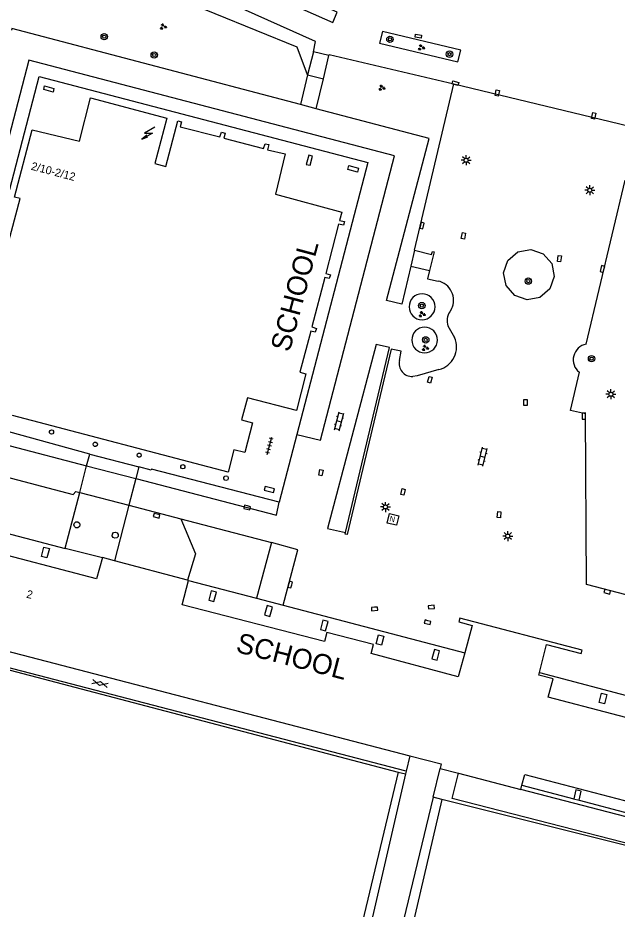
# Model space of a CAD drawing. Extents: x 131000 to 133014, y 396499 to 399001.
# Drawn here: x 131044.9 to 131119.7, y 397121.4 to 397232.7 of the extents above; entities that cross this region are included whole.
import ezdxf

# ---------------------------------------------------------------- set-up
doc = ezdxf.new("R2010")
doc.units = 0
for name, color, linetype in [('gg-anno-huisnummerreeks BGT', 7, 'Continuous'), ('gg-bbg-bijgebouw', 7, 'Continuous'), ('gg-bbg-hoofdgebouw', 7, 'Continuous'), ('gg-bbg-luifel en loopbrug', 7, 'Continuous'), ('gg-bbg-onder overbouw', 7, 'Continuous'), ('gg-bbg-pand overbouw', 7, 'Continuous'), ('gg-bbg-pilaar onder overbouw', 7, 'Continuous'), ('gg-bbg-pilaar overkapping', 7, 'Continuous'), ('gg-knt-bovenkant onderkant talud', 7, 'Continuous'), ('gg-knt-trap', 7, 'Continuous'), ('gg-knt-verharding', 7, 'Continuous'), ('gg-knt-verharding nz', 7, 'Continuous'), ('gt-anno-naam bijzondere bebouwing', 7, 'Continuous'), ('gt-grn-weggrens', 7, 'Continuous'), ('gt-symb-boom', 7, 'Continuous'), ('gt-symb-gesloten verharding', 7, 'Continuous'), ('gt-symb-groenvak', 7, 'Continuous'), ('gt-symb-klinker verharding', 7, 'Continuous'), ('gt-symb-kolk', 7, 'Continuous'), ('gt-symb-kolk center center', 7, 'Continuous'), ('gt-symb-lichtmast', 7, 'Continuous'), ('gt-symb-nortonput', 7, 'Continuous'), ('gt-symb-tegel verharding', 7, 'Continuous'), ('gt-symb-trafo symbool', 7, 'Continuous')]:
    doc.layers.add(name, color=color, linetype=linetype)

# ---------------------------------------------------------------- blocks, each defined once
blk = doc.blocks.new('gt0-BOOM')
at = {"layer": 'gt-symb-boom'}
for radius in [0.4, 0.2]:
    blk.add_circle((0, 0), radius, dxfattribs=at)
blk = doc.blocks.new('gt0-HSP')
at = {"layer": 'gt-symb-trafo symbool'}
for points in [[(0.77, 0.75), (-0.53, 0), (0.47, 0), (-0.83, -0.75)], [(-0.22, -0.24), (-0.83, -0.75), (-0.08, -0.48)]]:
    blk.add_lwpolyline(points, dxfattribs=at)
blk = doc.blocks.new('gt0-GRVAK')
at = {"layer": 'gt-symb-groenvak'}
for p, q in [((-0.11, 0.19), (-0.23, 0.24)), ((-0.18, 0.15), (0.09, 0.15)), ((-0.09, 0.21), (-0.16, 0.32)), ((-0.05, 0.21), (-0.05, 0.39)), ((0, 0.21), (0.06, 0.32)), ((0.02, 0.19), (0.13, 0.24)), ((0.26, -0.05), (0.2, 0.06)), ((0.3, -0.05), (0.3, 0.13)), ((0.35, -0.05), (0.41, 0.06)), ((-0.24, -0.23), (-0.36, -0.18)), ((-0.32, -0.26), (-0.05, -0.26)), ((-0.23, -0.21), (-0.29, -0.09)), ((-0.18, -0.2), (-0.18, -0.02)), ((-0.14, -0.21), (-0.07, -0.09)), ((-0.12, -0.23), (0, -0.18)), ((0.24, -0.07), (0.12, -0.02)), ((0.17, -0.11), (0.44, -0.11)), ((0.37, -0.07), (0.49, -0.02))]:
    blk.add_line(p, q, dxfattribs=at)
blk = doc.blocks.new('gt0-KOLKCC')
at = {"layer": 'gt-symb-kolk center center'}
blk.add_lwpolyline([(-0.37, 0.2), (0.38, 0.2), (0.38, -0.2), (-0.37, -0.2)], close=True, dxfattribs=at)
blk = doc.blocks.new('gt0-LMAST')
at = {"layer": 'gt-symb-lichtmast'}
for p, q in [((-0.18, 0.17), (-0.45, 0.44)), ((-0.01, 0.25), (-0.01, 0.62)), ((0.17, 0.17), (0.44, 0.44)), ((-0.26, 0), (-0.63, 0)), ((-0.18, -0.18), (-0.45, -0.45)), ((-0.01, -0.25), (-0.01, -0.63)), ((0.44, -0.45), (0.17, -0.18)), ((0.24, 0), (0.62, 0))]:
    blk.add_line(p, q, dxfattribs=at)
blk.add_circle((-0.01, 0), 0.25, dxfattribs=at)
blk = doc.blocks.new('gt0-KOLK')
at = {"layer": 'gt-symb-kolk'}
blk.add_lwpolyline([(0, 0), (0.38, 0), (0.38, 0.4), (-0.38, 0.4), (-0.38, 0), (0, 0)], dxfattribs=at)
blk = doc.blocks.new('gt0-NPUT')
at = {"layer": 'gt-symb-nortonput'}
blk.add_lwpolyline([(-0.57, -0.61), (-0.57, 0.59), (0.63, 0.59), (0.63, -0.61)], close=True, dxfattribs=at)
blk.add_text('N', height=0.7, dxfattribs=at).set_placement((-0.22, -0.38))
blk = doc.blocks.new('gt0-TEG1')
at = {"layer": 'gt-symb-tegel verharding'}
for p, q in [((-1.12, 0), (1.12, 0)), ((-0.9, -0.25), (-0.9, 0.25)), ((-0.45, -0.25), (-0.45, 0.25)), ((0, -0.25), (0, 0.25)), ((0.45, -0.25), (0.45, 0.25)), ((0.9, -0.25), (0.9, 0.25))]:
    blk.add_line(p, q, dxfattribs=at)
blk = doc.blocks.new('gt0-KL1')
at = {"layer": 'gt-symb-klinker verharding'}
for p, q in [((-1.15, 0.3), (1.15, 0.3)), ((-1, -0.3), (-1, 0.3)), ((-0.5, 0.3), (-0.5, 0.45)), ((0, -0.3), (0, 0.3)), ((0.5, 0.3), (0.5, 0.45)), ((1, -0.3), (1, 0.3)), ((-1.15, -0.3), (1.15, -0.3)), ((-0.5, -0.45), (-0.5, -0.3)), ((0.5, -0.45), (0.5, -0.3))]:
    blk.add_line(p, q, dxfattribs=at)
blk = doc.blocks.new('gt0-GESVH1')
at = {"layer": 'gt-symb-gesloten verharding'}
for p, q in [((-0.99, -0.26), (0.01, 0.24)), ((0.01, -0.26), (-0.99, 0.24)), ((0.01, 0.24), (1.01, -0.26)), ((1.01, 0.24), (0.01, -0.26))]:
    blk.add_line(p, q, dxfattribs=at)

msp = doc.modelspace()

# ---------------------------------------------------------------- linework, layer by layer
at = {"layer": 'gg-bbg-bijgebouw'}
msp.add_line((131066.2, 397162.5), (131066.06, 397162.54), dxfattribs=at)
at = {"layer": 'gg-bbg-hoofdgebouw'}
for p, q in [((131056.92, 397164.95), (131055.42, 397165.34)), ((131066.06, 397162.54), (131056.92, 397164.95)), ((131037.15, 397155.35), (131093.82, 397140.59)), ((131097.61, 397139.02), (131099.9, 397138.43)), ((131099.9, 397138.43), (131107.7, 397136.4))]:
    msp.add_line(p, q, dxfattribs=at)
for points in [[(131110.01, 397150.98), (131110.89, 397154.49), (131115.22, 397153.36), (131115.36, 397153.8), (131100.07, 397157.78), (131099.95, 397157.33), (131101.63, 397156.88), (131100.68, 397153.43)], [(131093.82, 397140.59), (131097.75, 397139.57), (131097.61, 397139.02)]]:
    msp.add_lwpolyline(points, dxfattribs=at)
at = {"layer": 'gg-bbg-luifel en loopbrug'}
for p, q in [((131053.46, 397176.8), (131053.84, 397178.26)), ((131052.6, 397173.48), (131053.46, 397176.8)), ((131059.98, 397176.66), (131059.6, 397175.21)), ((131059.6, 397175.21), (131058.73, 397171.88)), ((131050.78, 397166.53), (131052.6, 397173.48)), ((131058.73, 397171.88), (131056.92, 397164.95)), ((131093.82, 397140.59), (131093.37, 397138.66)), ((131093.29, 397138.32), (131084.62, 397101.04)), ((131093.37, 397138.66), (131093.29, 397138.32)), ((131096.74, 397135.43), (131097.61, 397139.02)), ((131096.74, 397135.43), (131084.63, 397085.21))]:
    msp.add_line(p, q, dxfattribs=at)
at = {"layer": 'gg-bbg-onder overbouw'}
msp.add_line((131107.7, 397136.4), (131107.83, 397136.91), dxfattribs=at)
for points in [[(131043.55, 397204.06), (131045.14, 397210.17), (131044.45, 397210.35), (131046.65, 397218.75), (131052.55, 397217.35), (131053.93, 397222.76), (131063.49, 397220.23), (131061.99, 397214.54), (131063.36, 397214.18), (131064.83, 397219.89)], [(131064.83, 397219.89), (131065.31, 397219.77), (131065.16, 397219.14), (131070.09, 397217.87), (131070.3, 397218.46), (131070.77, 397218.35), (131070.61, 397217.71), (131075.55, 397216.42), (131075.74, 397217.03), (131076.22, 397216.91), (131076.06, 397216.28), (131078.26, 397215.75), (131077.05, 397210.74), (131085.34, 397208.49), (131085.06, 397207.45), (131085.65, 397207.32), (131085.52, 397206.85), (131084.93, 397206.97), (131083.33, 397200.83), (131083.91, 397200.65), (131083.75, 397200.18), (131083.19, 397200.31), (131081.59, 397194.14), (131082.16, 397193.96), (131082.02, 397193.49), (131081.45, 397193.63), (131080.08, 397188.5), (131080.83, 397188.31), (131079.65, 397183.69), (131073.53, 397185.28), (131072.81, 397182.53), (131074.16, 397182.18), (131073.2, 397178.45), (131071.85, 397178.8), (131071.15, 397175.99), (131044.18, 397183.08)], [(131055.42, 397165.34), (131054.7, 397162.69), (131040.05, 397166.53), (131037.61, 397157.1)], [(131100.68, 397153.43), (131099.86, 397150.44), (131088.99, 397153.37), (131089.28, 397154.5), (131083.45, 397156), (131083.16, 397154.87), (131065.38, 397159.46), (131066.2, 397162.5)], [(131124.52, 397134.24), (131127, 397143.76), (131111.12, 397147.89), (131111.73, 397150.18), (131109.93, 397150.66), (131110.01, 397150.98)], [(131107.83, 397136.91), (131108.19, 397138.26), (131124.46, 397134.02)]]:
    msp.add_lwpolyline(points, dxfattribs=at)
at = {"layer": 'gg-bbg-pand overbouw'}
for p, q in [((131079.71, 397180.72), (131077.51, 397172.27)), ((131053.84, 397178.26), (131059.98, 397176.66)), ((131050.78, 397166.53), (131055.42, 397165.34)), ((131066.2, 397162.5), (131074.67, 397160.27)), ((131074.67, 397160.27), (131077.99, 397159.4)), ((131077.99, 397159.4), (131100.68, 397153.43)), ((131110.01, 397150.98), (131128.86, 397146.02))]:
    msp.add_line(p, q, dxfattribs=at)
for points in [[(131053.84, 397178.26), (131036.45, 397183.03), (131047.51, 397225.43), (131088.56, 397214.68), (131079.71, 397180.72)], [(131077.51, 397172.27), (131061.56, 397176.39), (131061.53, 397176.26), (131059.98, 397176.66)], [(131040.73, 397169.11), (131050.77, 397166.48), (131050.78, 397166.53)], [(131125.3, 397132.3), (131125.18, 397131.83), (131107.7, 397136.4)]]:
    msp.add_lwpolyline(points, dxfattribs=at)
at = {"layer": 'gg-bbg-pilaar onder overbouw'}
for points in [[(131048.1, 397223.78), (131048.21, 397224.25), (131049.37, 397223.94), (131049.27, 397223.48), (131048.1, 397223.78)], [(131080.89, 397214.45), (131081.37, 397214.33), (131081.67, 397215.49), (131081.19, 397215.61), (131080.89, 397214.45)], [(131086.09, 397213.82), (131086.22, 397214.3), (131087.4, 397213.97), (131087.27, 397213.49), (131086.09, 397213.82)], [(131048.93, 397180.79), (131048.82, 397180.92), (131048.82, 397181.08), (131048.91, 397181.22), (131049.06, 397181.28), (131049.22, 397181.24), (131049.32, 397181.11), (131049.33, 397180.94), (131049.24, 397180.8), (131049.08, 397180.75), (131048.93, 397180.79)], [(131054.27, 397179.49), (131054.32, 397179.64), (131054.46, 397179.74), (131054.62, 397179.74), (131054.76, 397179.64), (131054.81, 397179.49), (131054.76, 397179.33), (131054.62, 397179.23), (131054.46, 397179.23), (131054.32, 397179.33), (131054.27, 397179.49)], [(131059.77, 397178.12), (131059.82, 397178.28), (131059.95, 397178.37), (131060.11, 397178.37), (131060.24, 397178.28), (131060.29, 397178.12), (131060.24, 397177.97), (131060.11, 397177.88), (131059.95, 397177.88), (131059.82, 397177.97), (131059.77, 397178.12)], [(131065.48, 397176.41), (131065.32, 397176.46), (131065.23, 397176.6), (131065.23, 397176.76), (131065.32, 397176.9), (131065.48, 397176.95), (131065.64, 397176.9), (131065.74, 397176.76), (131065.74, 397176.6), (131065.64, 397176.46), (131065.48, 397176.41)], [(131070.88, 397174.98), (131070.72, 397175.03), (131070.61, 397175.17), (131070.61, 397175.35), (131070.72, 397175.49), (131070.88, 397175.54), (131071.04, 397175.49), (131071.15, 397175.35), (131071.15, 397175.17), (131071.04, 397175.03), (131070.88, 397174.98)], [(131075.75, 397174.24), (131075.64, 397173.76), (131076.81, 397173.45), (131076.91, 397173.93), (131075.75, 397174.24)], [(131048.5, 397165.3), (131047.82, 397165.48), (131048.13, 397166.65), (131048.81, 397166.48), (131048.5, 397165.3)], [(131068.7, 397160.01), (131069.36, 397159.85), (131069.69, 397161.01), (131069.03, 397161.17), (131068.7, 397160.01)], [(131075.66, 397158.18), (131076.33, 397158), (131076.67, 397159.17), (131076, 397159.35), (131075.66, 397158.18)], [(131082.65, 397156.36), (131083.29, 397156.2), (131083.61, 397157.36), (131082.96, 397157.52), (131082.65, 397156.36)], [(131090.29, 397154.39), (131089.61, 397154.56), (131089.91, 397155.71), (131090.59, 397155.54), (131090.29, 397154.39)], [(131096.57, 397152.71), (131097.23, 397152.54), (131097.55, 397153.71), (131096.89, 397153.88), (131096.57, 397152.71)], [(131118.13, 397147.08), (131117.46, 397147.25), (131117.75, 397148.42), (131118.42, 397148.25), (131118.13, 397147.08)], [(131114.97, 397135.03), (131115.24, 397136.17), (131114.56, 397136.35), (131114.29, 397135.21)], [(131114.97, 397135.03), (131114.96, 397134.99), (131114.28, 397135.17), (131114.29, 397135.21)]]:
    msp.add_lwpolyline(points, dxfattribs=at)
at = {"layer": 'gg-bbg-pilaar overkapping'}
for points in [[(131051.85, 397169.43), (131051.93, 397169.66), (131052.12, 397169.8), (131052.36, 397169.8), (131052.55, 397169.66), (131052.62, 397169.43), (131052.55, 397169.21), (131052.36, 397169.07), (131052.12, 397169.07), (131051.93, 397169.21), (131051.85, 397169.43)], [(131056.78, 397167.85), (131056.65, 397168.05), (131056.67, 397168.28), (131056.82, 397168.47), (131057.06, 397168.52), (131057.28, 397168.43), (131057.4, 397168.23), (131057.38, 397167.99), (131057.23, 397167.81), (131057, 397167.76), (131056.78, 397167.85)]]:
    msp.add_lwpolyline(points, dxfattribs=at)
at = {"layer": 'gg-knt-bovenkant onderkant talud'}
msp.add_lwpolyline([(131081.06, 397225.62), (131079.75, 397229.08), (131059.26, 397237.44), (131054.47, 397240.39), (131049.54, 397242.62), (131045.66, 397235.86)], dxfattribs=at)
at = {"layer": 'gg-knt-trap'}
for p, q in [((131081.78, 397228.52), (131081.06, 397225.62)), ((131083.72, 397228.05), (131081.78, 397228.52)), ((131083.04, 397225.14), (131083.72, 397228.05)), ((131081.06, 397225.62), (131083.04, 397225.14))]:
    msp.add_line(p, q, dxfattribs=at)
at = {"layer": 'gg-knt-verharding'}
for p, q in [((131081.06, 397225.62), (131080.17, 397221.92)), ((131082.14, 397221.4), (131083.04, 397225.14)), ((131094.41, 397203.74), (131099.32, 397224.51)), ((131082.14, 397221.4), (131080.17, 397221.92)), ((131115.86, 397191.99), (131120.71, 397212.48)), ((131094.41, 397203.74), (131093.94, 397201.75)), ((131093.94, 397201.75), (131096.3, 397201.18)), ((131099.04, 397196.39), (131098.84, 397196.05)), ((131098.58, 397194.28), (131099.4, 397192.82)), ((131058.73, 397171.88), (131065.24, 397170.18)), ((131076.56, 397167.23), (131074.67, 397160.27)), ((131025.72, 397156.06), (131092.36, 397138.56)), ((131093.37, 397138.66), (131025.76, 397156.27)), ((131092.36, 397138.56), (131083.48, 397101.31)), ((131092.36, 397138.56), (131093.29, 397138.32)), ((131097.83, 397135.15), (131086.12, 397084.84)), ((131097.83, 397135.15), (131096.74, 397135.43)), ((131134.5, 397125.92), (131097.83, 397135.15))]:
    msp.add_line(p, q, dxfattribs=at)
for points in [[(131081.78, 397228.52), (131082.05, 397229.81), (131059.81, 397239.8), (131056.65, 397242.16), (131040.37, 397249.5), (131039.61, 397249.81)], [(131084.19, 397232.18), (131084.74, 397233.47), (131076.73, 397237.05), (131076.17, 397235.76), (131084.19, 397232.18)], [(131080.17, 397221.92), (131044.1, 397231.42), (131044.07, 397231.22)], [(131099.84, 397227.24), (131100.18, 397228.72), (131090.41, 397231.04), (131090.04, 397229.6), (131099.84, 397227.24)], [(131079.71, 397180.72), (131082.65, 397180.01), (131091.9, 397215.51), (131046.26, 397227.47), (131034.35, 397181.78), (131053.46, 397176.8)], [(131083.72, 397228.05), (131083.77, 397228.18), (131099.32, 397224.51)], [(131093.94, 397201.75), (131092.82, 397197.01), (131090.93, 397197.46), (131096.25, 397217.68), (131082.14, 397221.4)], [(131094.41, 397203.74), (131096.52, 397203.18), (131096.64, 397203.58), (131096.88, 397203.52), (131096.3, 397201.18)], [(131106.92, 397198.07), (131105.85, 397199.31), (131105.54, 397200.91), (131106.08, 397202.46), (131107.32, 397203.53), (131108.93, 397203.83), (131110.47, 397203.29), (131111.54, 397202.05), (131111.84, 397200.45), (131111.31, 397198.9), (131110.07, 397197.83), (131108.46, 397197.53), (131106.92, 397198.07)], [(131096.3, 397201.18), (131096.05, 397200.17), (131097.35, 397199.88)], [(131085.79, 397168.47), (131091.28, 397191.56), (131089.6, 397191.95), (131083.56, 397168.98), (131085.79, 397168.47)], [(131092.52, 397189.96), (131092.73, 397191.1), (131091.51, 397191.39), (131085.99, 397168.22), (131085.74, 397168.28), (131085.79, 397168.47)], [(131097.45, 397188.84), (131094.76, 397188.03), (131094.18, 397187.97)], [(131144.93, 397154.41), (131115.87, 397161.99), (131115.76, 397183.3), (131113.89, 397183.72), (131115, 397188.49)], [(131042.43, 397175.68), (131051.78, 397173.24), (131052.11, 397173.61), (131052.6, 397173.48)], [(131059.6, 397175.21), (131077.18, 397170.63), (131077.51, 397172.27)], [(131065.24, 397170.18), (131067.07, 397165.82), (131066.06, 397162.54)], [(131077.99, 397159.4), (131079.82, 397166.31), (131076.56, 397167.23)], [(131138.63, 397143.45), (131134.14, 397126.25), (131099.12, 397135.27), (131099.9, 397138.43)]]:
    msp.add_lwpolyline(points, dxfattribs=at)
for centre, radius, start, end in [((131096.84, 397197.48), 2.45, 333.6316, 78.0447), ((131095.35, 397196.67), 1.62, 0, 180), ((131095.35, 397196.67), 1.62, 180, 0), ((131100.37, 397194.92), 1.9, 143.6095, 199.6773), ((131095.67, 397192.51), 1.6, 0, 180), ((131096.78, 397191.64), 2.88, 283.5285, 24.2665), ((131095.67, 397192.51), 1.6, 180, 0), ((131116.2, 397190.05), 1.97, 100.0336, 232.3566), ((131094.11, 397189.59), 1.63, 167.0304, 272.6374)]:
    msp.add_arc(centre, radius, start, end, dxfattribs=at)
at = {"layer": 'gg-knt-verharding nz'}
for p, q in [((131053.46, 397176.8), (131059.6, 397175.21)), ((131052.6, 397173.48), (131058.73, 397171.88)), ((131065.24, 397170.18), (131076.56, 397167.23)), ((131107.83, 397136.91), (131114.29, 397135.21)), ((131114.97, 397135.03), (131121.26, 397133.37))]:
    msp.add_line(p, q, dxfattribs=at)
at = {"layer": 'gt-grn-weggrens'}
msp.add_line((131099.32, 397224.51), (131122.28, 397218.97), dxfattribs=at)

# ---------------------------------------------------------------- block references
at = {"layer": 'gt-symb-boom'}
for p in [(131055.66, 397230.4), (131091.34, 397230.06), (131061.9, 397228.11), (131098.78, 397228.21), (131108.62, 397199.87), (131095.32, 397196.81), (131095.81, 397192.53), (131116.52, 397190.18)]:
    msp.add_blockref('gt0-BOOM', p, dxfattribs=at)
at = {"layer": 'gt-symb-gesloten verharding', "rotation": -14.591956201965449}
msp.add_blockref('gt0-GESVH1', (131055.13, 397149.63), dxfattribs=at)
at = {"layer": 'gt-symb-groenvak'}
for p in [(131063.01, 397231.64), (131095.24, 397229.04), (131090.31, 397224), (131095.34, 397195.73), (131095.74, 397191.52)]:
    msp.add_blockref('gt0-GRVAK', p, dxfattribs=at)
at = {"layer": 'gt-symb-klinker verharding'}
for p, rotation in [((131084.99, 397182.35), 75.40804379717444), ((131102.91, 397177.93), 76.70041567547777)]:
    msp.add_blockref('gt0-KL1', p, dxfattribs=dict(at, rotation=rotation))
at = {"layer": 'gt-symb-kolk'}
for p, rotation in [((131095.15, 397206.84), -102.88297947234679), ((131118.07, 397201.33), 75.17189147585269), ((131115.75, 397183.02), 90.8593722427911), ((131073.55, 397171.79), 166.35276166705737), ((131062.25, 397170.77), 164.9910863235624), ((131079.08, 397161.92), 75.17189147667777), ((131118.54, 397161.27), 164.93576605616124), ((131096.5, 397159.36), -175.86946138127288), ((131089.4, 397159.13), -175.5837165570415), ((131096.09, 397157.46), 165.2826888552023)]:
    msp.add_blockref('gt0-KOLK', p, dxfattribs=dict(at, rotation=rotation))
at = {"layer": 'gt-symb-kolk center center'}
for p, rotation in [((131094.88, 397230.46), -8.802804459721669), ((131099.52, 397224.6), 163.8657954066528), ((131104.74, 397223.36), 78.4092631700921), ((131116.78, 397220.5), 76.40843956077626), ((131100.52, 397205.51), 77.52092819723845), ((131112.51, 397202.66), 82.53402593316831), ((131096.32, 397187.55), 74.10181291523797), ((131108.27, 397184.71), 89.59893609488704), ((131082.72, 397175.94), 77.88123966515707), ((131092.97, 397173.54), 75.0464352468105), ((131104.97, 397170.7), 84.31791505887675)]:
    msp.add_blockref('gt0-KOLKCC', p, dxfattribs=dict(at, rotation=rotation))
at = {"layer": 'gt-symb-lichtmast'}
for p in [(131100.86, 397214.96), (131116.31, 397211.22), (131118.94, 397185.74), (131090.79, 397171.66), (131106.07, 397168.03)]:
    msp.add_blockref('gt0-LMAST', p, dxfattribs=at)
at = {"layer": 'gt-symb-nortonput', "rotation": 167.5209281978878}
msp.add_blockref('gt0-NPUT', (131091.75, 397170.1), dxfattribs=at)
at = {"layer": 'gt-symb-tegel verharding', "rotation": 75.40804379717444}
msp.add_blockref('gt0-TEG1', (131076.3, 397179.31), dxfattribs=at)
at = {"layer": 'gt-symb-trafo symbool'}
msp.add_blockref('gt0-HSP', (131061.2, 397218.35), dxfattribs=at)

# ---------------------------------------------------------------- texts
at = {"layer": 'gg-anno-huisnummerreeks BGT'}
for s, p in [('2/10-2/12', (131046.44, 397213.8)), ('2', (131045.86, 397160.36))]:
    msp.add_text(s, height=1, rotation=345.3, dxfattribs=at).set_placement(p)
at = {"layer": 'gt-anno-naam bijzondere bebouwing'}
for rotation, p in [(75.0464, (131078.81, 397190.91)), (345.519, (131071.98, 397153.58))]:
    msp.add_text('SCHOOL', height=2.5, rotation=rotation, dxfattribs=at).set_placement(p)

doc.saveas('drawing.dxf')
